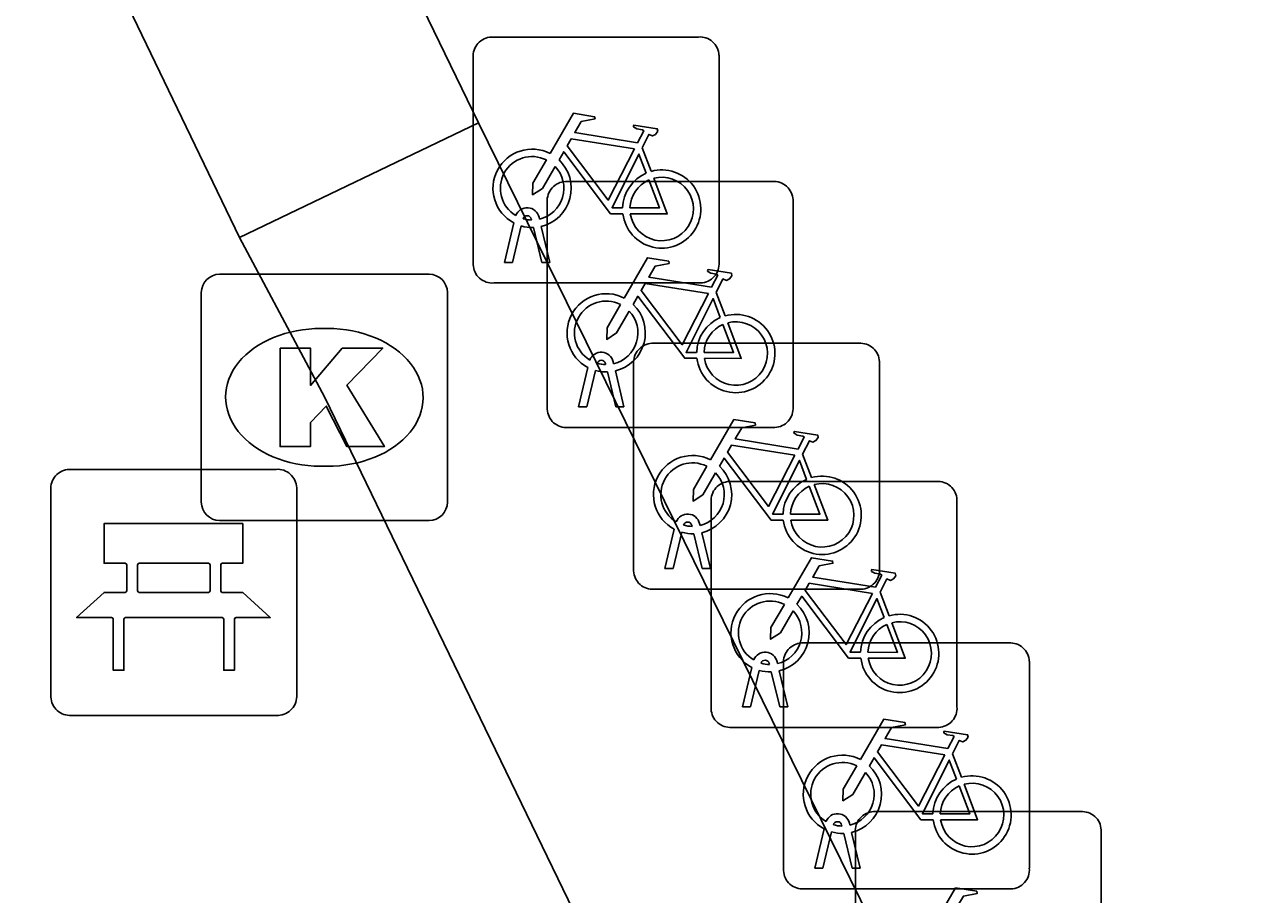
# Model space of a CAD drawing. Extents: x 160457 to 162082, y 388340 to 389736.
# Drawn here: x 161009.19 to 161014.2, y 388900.99 to 388904.53 of the extents above; entities that cross this region are included whole.
import ezdxf

# ---------------------------------------------------------------- set-up
doc = ezdxf.new("R2010")
doc.units = 0
for name, color, linetype in [('IMGEO_Bank', 7, 'Continuous'), ('IMGEO_Fietsenrek', 7, 'Continuous'), ('IMGEO_Kolk', 7, 'Continuous'), ('IMGEO_Voetpad_open', 7, 'Continuous')]:
    doc.layers.add(name, color=color, linetype=linetype)

msp = doc.modelspace()

# ---------------------------------------------------------------- linework, layer by layer
at = {"layer": 'IMGEO_Bank'}
for p, q in [((161009.3709, 388902.7195), (161010.2118, 388902.7195)), ((161010.2118, 388902.7195), (161009.3709, 388902.7195)), ((161009.2965, 388901.7949), (161009.2965, 388902.6358)), ((161009.2965, 388902.6358), (161009.2965, 388901.7949)), ((161010.2955, 388902.6451), (161010.2955, 388901.8042)), ((161010.2955, 388901.8042), (161010.2955, 388902.6451)), ((161009.6051, 388902.2264), (161009.6051, 388902.3316)), ((161009.6487, 388902.3316), (161009.6487, 388902.2264)), ((161009.937, 388902.338), (161009.655, 388902.338)), ((161009.9433, 388902.2264), (161009.9433, 388902.3316)), ((161009.9869, 388902.3316), (161009.9869, 388902.2264)), ((161009.655, 388902.22), (161009.937, 388902.22)), ((161009.9928, 388902.1177), (161009.5997, 388902.1177)), ((161010.2211, 388901.7205), (161009.3802, 388901.7205)), ((161009.3802, 388901.7205), (161010.2211, 388901.7205))]:
    msp.add_line(p, q, dxfattribs=at)
for points in [[(161009.5987, 388902.338), (161009.5126, 388902.338), (161009.5126, 388902.499), (161010.0765, 388902.499), (161010.0765, 388902.338), (161009.9933, 388902.338)], [(161009.5434, 388902.1177), (161009.401, 388902.1177), (161009.5126, 388902.22), (161009.5987, 388902.22)], [(161009.9933, 388902.22), (161010.0765, 388902.22), (161010.1881, 388902.1177), (161010.0491, 388902.1177)], [(161009.5934, 388902.1113), (161009.5934, 388901.9038), (161009.5498, 388901.9038), (161009.5498, 388902.1113)], [(161010.0427, 388902.1113), (161010.0427, 388901.9038), (161009.9991, 388901.9038), (161009.9991, 388902.1113)]]:
    msp.add_lwpolyline(points, dxfattribs=at)
for centre, radius, start, end in [((161009.3742, 388902.6416), 0.0779, 92.4484, 184.2845), ((161009.3742, 388902.6416), 0.0779, 92.4484, 184.2845), ((161010.2176, 388902.6418), 0.0779, 2.4484, 94.2845), ((161010.2176, 388902.6418), 0.0779, 2.4484, 94.2845), ((161009.5984, 388902.3313), 0.00671, 2.8957, 87.1043), ((161009.6554, 388902.3313), 0.00671, 92.8957, 177.1043), ((161009.9366, 388902.3313), 0.00671, 2.8957, 87.1043), ((161009.9936, 388902.3313), 0.00671, 92.8957, 177.1043), ((161009.5984, 388902.2267), 0.00671, 272.8957, 357.1043), ((161009.6554, 388902.2267), 0.00671, 182.8957, 267.1043), ((161009.9366, 388902.2267), 0.00671, 272.8957, 357.1043), ((161009.9936, 388902.2267), 0.00671, 182.8957, 267.1043), ((161009.5431, 388902.111), 0.00671, 2.8957, 87.1043), ((161009.6001, 388902.111), 0.00671, 92.8957, 177.1043), ((161009.9924, 388902.111), 0.00671, 2.8957, 87.1043), ((161010.0494, 388902.111), 0.00671, 92.8957, 177.1043), ((161009.3744, 388901.7982), 0.0779, 182.4484, 274.2845), ((161009.3744, 388901.7982), 0.0779, 182.4484, 274.2845), ((161010.2178, 388901.7984), 0.0779, 272.4484, 4.2845), ((161010.2178, 388901.7984), 0.0779, 272.4484, 4.2845)]:
    msp.add_arc(centre, radius, start, end, dxfattribs=at)
at = {"layer": 'IMGEO_Fietsenrek'}
for p, q in [((161011.0869, 388904.4755), (161011.9278, 388904.4755)), ((161011.9278, 388904.4755), (161011.0869, 388904.4755)), ((161011.0125, 388903.5509), (161011.0125, 388904.3918)), ((161011.0125, 388904.3918), (161011.0125, 388903.5509)), ((161012.0115, 388904.4011), (161012.0115, 388903.5602)), ((161012.0115, 388903.5602), (161012.0115, 388904.4011)), ((161011.6992, 388904.0252), (161011.7355, 388903.93)), ((161011.3879, 388903.8885), (161012.2288, 388903.8885)), ((161012.2288, 388903.8885), (161011.3879, 388903.8885)), ((161011.3135, 388902.9639), (161011.3135, 388903.8048)), ((161011.3135, 388903.8048), (161011.3135, 388902.9639)), ((161012.3125, 388903.8141), (161012.3125, 388902.9732)), ((161012.3125, 388902.9732), (161012.3125, 388903.8141)), ((161011.1395, 388903.5603), (161011.1778, 388903.7203)), ((161011.2499, 388903.7319), (161011.2489, 388903.7362)), ((161011.2806, 388903.7434), (161011.2824, 388903.7355)), ((161011.2082, 388903.7081), (161011.1729, 388903.5603)), ((161011.291, 388903.5603), (161011.2571, 388903.702)), ((161011.2894, 388903.7063), (161011.3244, 388903.5603)), ((161011.1729, 388903.5603), (161011.1395, 388903.5603)), ((161011.3244, 388903.5603), (161011.291, 388903.5603)), ((161011.9371, 388903.4765), (161011.0962, 388903.4765)), ((161011.0962, 388903.4765), (161011.9371, 388903.4765)), ((161012.0002, 388903.4382), (161012.0365, 388903.343)), ((161011.7389, 388903.2315), (161012.5798, 388903.2315)), ((161012.5798, 388903.2315), (161011.7389, 388903.2315)), ((161011.4405, 388902.9733), (161011.4788, 388903.1333)), ((161011.5092, 388903.1211), (161011.4739, 388902.9733)), ((161011.5509, 388903.1449), (161011.5499, 388903.1492)), ((161011.592, 388902.9733), (161011.5581, 388903.115)), ((161011.5816, 388903.1564), (161011.5834, 388903.1485)), ((161011.5904, 388903.1193), (161011.6254, 388902.9733)), ((161011.6645, 388902.3069), (161011.6645, 388903.1478)), ((161011.6645, 388903.1478), (161011.6645, 388902.3069)), ((161012.6635, 388903.1571), (161012.6635, 388902.3162)), ((161012.6635, 388902.3162), (161012.6635, 388903.1571)), ((161011.4739, 388902.9733), (161011.4405, 388902.9733)), ((161011.6254, 388902.9733), (161011.592, 388902.9733)), ((161012.2381, 388902.8895), (161011.3972, 388902.8895)), ((161011.3972, 388902.8895), (161012.2381, 388902.8895)), ((161012.3512, 388902.7812), (161012.3875, 388902.686)), ((161012.0539, 388902.6705), (161012.8948, 388902.6705)), ((161012.8948, 388902.6705), (161012.0539, 388902.6705)), ((161011.9795, 388901.7459), (161011.9795, 388902.5868)), ((161011.9795, 388902.5868), (161011.9795, 388901.7459)), ((161012.9785, 388902.5961), (161012.9785, 388901.7552)), ((161012.9785, 388901.7552), (161012.9785, 388902.5961)), ((161011.7915, 388902.3163), (161011.8298, 388902.4763)), ((161011.8602, 388902.4641), (161011.8249, 388902.3163)), ((161011.9019, 388902.4879), (161011.9009, 388902.4922)), ((161011.9326, 388902.4994), (161011.9344, 388902.4915)), ((161011.943, 388902.3163), (161011.9091, 388902.458)), ((161011.9414, 388902.4623), (161011.9764, 388902.3163)), ((161011.8249, 388902.3163), (161011.7915, 388902.3163)), ((161011.9764, 388902.3163), (161011.943, 388902.3163)), ((161012.5891, 388902.2325), (161011.7482, 388902.2325)), ((161011.7482, 388902.2325), (161012.5891, 388902.2325)), ((161012.6662, 388902.2202), (161012.7025, 388902.125)), ((161012.3479, 388902.0145), (161013.1888, 388902.0145)), ((161013.1888, 388902.0145), (161012.3479, 388902.0145)), ((161012.1065, 388901.7553), (161012.1448, 388901.9153)), ((161012.2169, 388901.9269), (161012.2159, 388901.9312)), ((161012.2476, 388901.9384), (161012.2494, 388901.9305)), ((161012.2735, 388901.0899), (161012.2735, 388901.9308)), ((161012.2735, 388901.9308), (161012.2735, 388901.0899)), ((161013.2725, 388901.9401), (161013.2725, 388901.0992)), ((161013.2725, 388901.0992), (161013.2725, 388901.9401)), ((161012.1752, 388901.9031), (161012.1399, 388901.7553)), ((161012.258, 388901.7553), (161012.2241, 388901.897)), ((161012.2564, 388901.9013), (161012.2914, 388901.7553)), ((161012.1399, 388901.7553), (161012.1065, 388901.7553)), ((161012.2914, 388901.7553), (161012.258, 388901.7553)), ((161012.9041, 388901.6715), (161012.0632, 388901.6715)), ((161012.0632, 388901.6715), (161012.9041, 388901.6715)), ((161012.9602, 388901.5642), (161012.9965, 388901.469)), ((161012.6399, 388901.3295), (161013.4808, 388901.3295)), ((161013.4808, 388901.3295), (161012.6399, 388901.3295)), ((161012.5109, 388901.2709), (161012.5099, 388901.2752)), ((161012.5416, 388901.2824), (161012.5434, 388901.2745)), ((161012.4005, 388901.0993), (161012.4388, 388901.2593)), ((161012.4692, 388901.2471), (161012.4339, 388901.0993)), ((161012.552, 388901.0993), (161012.5181, 388901.241)), ((161012.5504, 388901.2453), (161012.5854, 388901.0993)), ((161012.5655, 388900.4049), (161012.5655, 388901.2458)), ((161012.5655, 388901.2458), (161012.5655, 388900.4049)), ((161013.5645, 388901.2551), (161013.5645, 388900.4142)), ((161013.5645, 388900.4142), (161013.5645, 388901.2551)), ((161012.4339, 388901.0993), (161012.4005, 388901.0993)), ((161012.5854, 388901.0993), (161012.552, 388901.0993)), ((161013.1981, 388901.0155), (161012.3572, 388901.0155)), ((161012.3572, 388901.0155), (161013.1981, 388901.0155))]:
    msp.add_line(p, q, dxfattribs=at)
for points in [[(161011.3251, 388904.0022), (161011.4198, 388904.1657), (161011.506, 388904.1519), (161011.5077, 388904.1432), (161011.4516, 388904.1323), (161011.4254, 388904.087), (161011.6806, 388904.0462)], [(161011.6806, 388904.0462), (161011.7056, 388904.095), (161011.7005, 388904.099), (161011.6773, 388904.1027), (161011.6646, 388904.1102), (161011.6636, 388904.1133), (161011.6658, 388904.1179), (161011.7606, 388904.1028), (161011.7629, 388904.0925), (161011.7535, 388904.0801), (161011.7411, 388904.0737), (161011.7266, 388904.0799), (161011.6992, 388904.0252)], [(161011.6677, 388904.021), (161011.4109, 388904.062), (161011.3942, 388904.0332), (161011.5612, 388903.8129), (161011.6677, 388904.021)], [(161011.3458, 388903.9497), (161011.2942, 388903.8605), (161011.2543, 388903.8345), (161011.2555, 388903.882), (161011.31, 388903.9762)], [(161011.6208, 388903.7575), (161011.5711, 388903.7576), (161011.3804, 388904.0093), (161011.3614, 388903.9765)], [(161011.7157, 388903.923), (161011.6864, 388903.9998), (161011.577, 388903.7817), (161011.6197, 388903.7816)], [(161011.6497, 388903.7815), (161011.7696, 388903.7813), (161011.7264, 388903.8949)], [(161011.7462, 388903.9018), (161011.8012, 388903.7572), (161011.6511, 388903.7575)], [(161011.6261, 388903.4152), (161011.7208, 388903.5787), (161011.807, 388903.5649), (161011.8087, 388903.5562), (161011.7526, 388903.5453), (161011.7264, 388903.5), (161011.9816, 388903.4592)], [(161011.9816, 388903.4592), (161012.0066, 388903.508), (161012.0015, 388903.512), (161011.9783, 388903.5157), (161011.9656, 388903.5232), (161011.9646, 388903.5263), (161011.9668, 388903.5309), (161012.0616, 388903.5158), (161012.0639, 388903.5055), (161012.0545, 388903.4931), (161012.0421, 388903.4867), (161012.0276, 388903.4929), (161012.0002, 388903.4382)], [(161011.9687, 388903.434), (161011.7119, 388903.475), (161011.6952, 388903.4462), (161011.8622, 388903.2259), (161011.9687, 388903.434)], [(161011.9218, 388903.1705), (161011.8721, 388903.1706), (161011.6814, 388903.4223), (161011.6624, 388903.3895)], [(161011.6468, 388903.3627), (161011.5952, 388903.2735), (161011.5553, 388903.2475), (161011.5565, 388903.295), (161011.611, 388903.3892)], [(161012.0167, 388903.336), (161011.9874, 388903.4128), (161011.878, 388903.1947), (161011.9207, 388903.1946)], [(161012.0472, 388903.3148), (161012.1022, 388903.1702), (161011.9521, 388903.1705)], [(161011.9507, 388903.1945), (161012.0706, 388903.1943), (161012.0274, 388903.3079)], [(161011.9771, 388902.7582), (161012.0718, 388902.9217), (161012.158, 388902.9079), (161012.1597, 388902.8992), (161012.1036, 388902.8883), (161012.0774, 388902.843), (161012.3326, 388902.8022)], [(161012.3326, 388902.8022), (161012.3576, 388902.851), (161012.3525, 388902.855), (161012.3293, 388902.8587), (161012.3166, 388902.8662), (161012.3156, 388902.8693), (161012.3178, 388902.8739), (161012.4126, 388902.8588), (161012.4149, 388902.8485), (161012.4055, 388902.8361), (161012.3931, 388902.8297), (161012.3786, 388902.8359), (161012.3512, 388902.7812)], [(161012.3197, 388902.777), (161012.0629, 388902.818), (161012.0462, 388902.7892), (161012.2132, 388902.5689), (161012.3197, 388902.777)], [(161012.2728, 388902.5135), (161012.2231, 388902.5136), (161012.0324, 388902.7653), (161012.0134, 388902.7325)], [(161011.9978, 388902.7057), (161011.9462, 388902.6165), (161011.9063, 388902.5905), (161011.9075, 388902.638), (161011.962, 388902.7322)], [(161012.3677, 388902.679), (161012.3384, 388902.7558), (161012.229, 388902.5377), (161012.2717, 388902.5376)], [(161012.3017, 388902.5375), (161012.4216, 388902.5373), (161012.3784, 388902.6509)], [(161012.3982, 388902.6578), (161012.4532, 388902.5132), (161012.3031, 388902.5135)], [(161012.2921, 388902.1972), (161012.3868, 388902.3607), (161012.473, 388902.3469), (161012.4747, 388902.3382), (161012.4186, 388902.3273), (161012.3924, 388902.282), (161012.6476, 388902.2412)], [(161012.6476, 388902.2412), (161012.6726, 388902.29), (161012.6675, 388902.294), (161012.6443, 388902.2977), (161012.6316, 388902.3052), (161012.6306, 388902.3083), (161012.6328, 388902.3129), (161012.7276, 388902.2978), (161012.7299, 388902.2875), (161012.7205, 388902.2751), (161012.7081, 388902.2687), (161012.6936, 388902.2749), (161012.6662, 388902.2202)], [(161012.6347, 388902.216), (161012.3779, 388902.257), (161012.3612, 388902.2282), (161012.5282, 388902.0079), (161012.6347, 388902.216)], [(161012.3128, 388902.1447), (161012.2612, 388902.0555), (161012.2213, 388902.0295), (161012.2225, 388902.077), (161012.277, 388902.1712)], [(161012.5878, 388901.9525), (161012.5381, 388901.9526), (161012.3474, 388902.2043), (161012.3284, 388902.1715)], [(161012.6827, 388902.118), (161012.6534, 388902.1948), (161012.544, 388901.9767), (161012.5867, 388901.9766)], [(161012.6167, 388901.9765), (161012.7366, 388901.9763), (161012.6934, 388902.0899)], [(161012.7132, 388902.0968), (161012.7682, 388901.9522), (161012.6181, 388901.9525)], [(161012.5861, 388901.5412), (161012.6808, 388901.7047), (161012.767, 388901.6909), (161012.7687, 388901.6822), (161012.7126, 388901.6713), (161012.6864, 388901.626), (161012.9416, 388901.5852)], [(161012.9416, 388901.5852), (161012.9666, 388901.634), (161012.9615, 388901.638), (161012.9383, 388901.6417), (161012.9256, 388901.6492), (161012.9246, 388901.6523), (161012.9268, 388901.6569), (161013.0216, 388901.6418), (161013.0239, 388901.6315), (161013.0145, 388901.6191), (161013.0021, 388901.6127), (161012.9876, 388901.6189), (161012.9602, 388901.5642)], [(161012.9287, 388901.56), (161012.6719, 388901.601), (161012.6552, 388901.5722), (161012.8222, 388901.3519), (161012.9287, 388901.56)], [(161012.6068, 388901.4887), (161012.5552, 388901.3995), (161012.5153, 388901.3735), (161012.5165, 388901.421), (161012.571, 388901.5152)], [(161012.8818, 388901.2965), (161012.8321, 388901.2966), (161012.6414, 388901.5483), (161012.6224, 388901.5155)], [(161012.9767, 388901.462), (161012.9474, 388901.5388), (161012.838, 388901.3207), (161012.8807, 388901.3206)], [(161012.9107, 388901.3205), (161013.0306, 388901.3203), (161012.9874, 388901.4339)], [(161013.0072, 388901.4408), (161013.0622, 388901.2962), (161012.9121, 388901.2965)], [(161012.8781, 388900.8562), (161012.9728, 388901.0197), (161013.059, 388901.0059), (161013.0607, 388900.9972), (161013.0046, 388900.9863), (161012.9784, 388900.941), (161013.2336, 388900.9002)]]:
    msp.add_lwpolyline(points, dxfattribs=at)
for centre, radius, start, end in [((161011.0902, 388904.3976), 0.0779, 92.4484, 184.2845), ((161011.0902, 388904.3976), 0.0779, 92.4484, 184.2845), ((161011.9336, 388904.3978), 0.0779, 2.4484, 94.2845), ((161011.9336, 388904.3978), 0.0779, 2.4484, 94.2845), ((161011.2521, 388903.8609), 0.159, 62.6766, 242.1369), ((161011.2521, 388903.8609), 0.129, 63.3192, 238.903), ((161011.2521, 388903.8609), 0.159, 283.5766, 46.6042), ((161011.2521, 388903.8609), 0.129, 283.6043, 43.4302), ((161011.7787, 388903.7769), 0.159, 113.3408, 178.3217), ((161011.7787, 388903.7769), 0.159, 187.0065, 105.7708), ((161011.3912, 388903.8106), 0.0779, 92.4484, 184.2845), ((161011.3912, 388903.8106), 0.0779, 92.4484, 184.2845), ((161011.7787, 388903.7769), 0.129, 113.923, 177.9556), ((161011.7787, 388903.7769), 0.129, 188.6715, 104.5883), ((161012.2346, 388903.8108), 0.0779, 2.4484, 94.2845), ((161012.2346, 388903.8108), 0.0779, 2.4484, 94.2845), ((161011.2319, 388903.7323), 0.0499, 12.8025, 158.6934), ((161011.2319, 388903.7323), 0.0174, 12.8025, 163.4502), ((161011.2521, 388903.8609), 0.129, 253.415, 269.0204), ((161011.2521, 388903.8609), 0.159, 253.9967, 271.7867), ((161011.0904, 388903.5542), 0.0779, 182.4484, 274.2845), ((161011.0904, 388903.5542), 0.0779, 182.4484, 274.2845), ((161011.9338, 388903.5544), 0.0779, 272.4484, 4.2845), ((161011.9338, 388903.5544), 0.0779, 272.4484, 4.2845), ((161011.5531, 388903.2739), 0.159, 62.6766, 242.1369), ((161011.5531, 388903.2739), 0.129, 63.3192, 238.903), ((161011.5531, 388903.2739), 0.159, 283.5766, 46.6042), ((161011.5531, 388903.2739), 0.129, 283.6043, 43.4302), ((161012.0797, 388903.1899), 0.159, 113.3408, 178.3217), ((161012.0797, 388903.1899), 0.159, 187.0065, 105.7708), ((161012.0797, 388903.1899), 0.129, 188.6715, 104.5883), ((161012.0797, 388903.1899), 0.129, 113.923, 177.9556), ((161011.7422, 388903.1536), 0.0779, 92.4484, 184.2845), ((161011.7422, 388903.1536), 0.0779, 92.4484, 184.2845), ((161012.5856, 388903.1538), 0.0779, 2.4484, 94.2845), ((161012.5856, 388903.1538), 0.0779, 2.4484, 94.2845), ((161011.5329, 388903.1453), 0.0499, 12.8025, 158.6934), ((161011.5531, 388903.2739), 0.159, 253.9967, 271.7867), ((161011.5329, 388903.1453), 0.0174, 12.8025, 163.4502), ((161011.5531, 388903.2739), 0.129, 253.415, 269.0204), ((161011.3914, 388902.9672), 0.0779, 182.4484, 274.2845), ((161011.3914, 388902.9672), 0.0779, 182.4484, 274.2845), ((161012.2348, 388902.9674), 0.0779, 272.4484, 4.2845), ((161012.2348, 388902.9674), 0.0779, 272.4484, 4.2845), ((161011.9041, 388902.6169), 0.159, 62.6766, 242.1369), ((161011.9041, 388902.6169), 0.129, 63.3192, 238.903), ((161011.9041, 388902.6169), 0.159, 283.5766, 46.6042), ((161011.9041, 388902.6169), 0.129, 283.6043, 43.4302), ((161012.0572, 388902.5926), 0.0779, 92.4484, 184.2845), ((161012.0572, 388902.5926), 0.0779, 92.4484, 184.2845), ((161012.4307, 388902.5329), 0.159, 113.3408, 178.3217), ((161012.4307, 388902.5329), 0.159, 187.0065, 105.7708), ((161012.9006, 388902.5928), 0.0779, 2.4484, 94.2845), ((161012.9006, 388902.5928), 0.0779, 2.4484, 94.2845), ((161012.4307, 388902.5329), 0.129, 113.923, 177.9556), ((161012.4307, 388902.5329), 0.129, 188.6715, 104.5883), ((161011.8839, 388902.4883), 0.0499, 12.8025, 158.6934), ((161011.9041, 388902.6169), 0.159, 253.9967, 271.7867), ((161011.8839, 388902.4883), 0.0174, 12.8025, 163.4502), ((161011.9041, 388902.6169), 0.129, 253.415, 269.0204), ((161012.5858, 388902.3104), 0.0779, 272.4484, 4.2845), ((161012.5858, 388902.3104), 0.0779, 272.4484, 4.2845), ((161011.7424, 388902.3102), 0.0779, 182.4484, 274.2845), ((161011.7424, 388902.3102), 0.0779, 182.4484, 274.2845), ((161012.2191, 388902.0559), 0.159, 62.6766, 242.1369), ((161012.2191, 388902.0559), 0.129, 63.3192, 238.903), ((161012.2191, 388902.0559), 0.159, 283.5766, 46.6042), ((161012.2191, 388902.0559), 0.129, 283.6043, 43.4302), ((161012.7457, 388901.9719), 0.159, 113.3408, 178.3217), ((161012.7457, 388901.9719), 0.159, 187.0065, 105.7708), ((161012.7457, 388901.9719), 0.129, 113.923, 177.9556), ((161012.7457, 388901.9719), 0.129, 188.6715, 104.5883), ((161012.3512, 388901.9366), 0.0779, 92.4484, 184.2845), ((161012.3512, 388901.9366), 0.0779, 92.4484, 184.2845), ((161013.1946, 388901.9368), 0.0779, 2.4484, 94.2845), ((161013.1946, 388901.9368), 0.0779, 2.4484, 94.2845), ((161012.1989, 388901.9273), 0.0499, 12.8025, 158.6934), ((161012.1989, 388901.9273), 0.0174, 12.8025, 163.4502), ((161012.2191, 388902.0559), 0.129, 253.415, 269.0204), ((161012.2191, 388902.0559), 0.159, 253.9967, 271.7867), ((161012.0574, 388901.7492), 0.0779, 182.4484, 274.2845), ((161012.0574, 388901.7492), 0.0779, 182.4484, 274.2845), ((161012.9008, 388901.7494), 0.0779, 272.4484, 4.2845), ((161012.9008, 388901.7494), 0.0779, 272.4484, 4.2845), ((161012.5131, 388901.3999), 0.159, 62.6766, 242.1369), ((161012.5131, 388901.3999), 0.129, 63.3192, 238.903), ((161012.5131, 388901.3999), 0.159, 283.5766, 46.6042), ((161012.5131, 388901.3999), 0.129, 283.6043, 43.4302), ((161013.0397, 388901.3159), 0.159, 113.3408, 178.3217), ((161013.0397, 388901.3159), 0.159, 187.0065, 105.7708), ((161013.0397, 388901.3159), 0.129, 113.923, 177.9556), ((161013.0397, 388901.3159), 0.129, 188.6715, 104.5883), ((161012.4929, 388901.2713), 0.0499, 12.8025, 158.6934), ((161012.6432, 388901.2516), 0.0779, 92.4484, 184.2845), ((161012.6432, 388901.2516), 0.0779, 92.4484, 184.2845), ((161013.4866, 388901.2518), 0.0779, 2.4484, 94.2845), ((161013.4866, 388901.2518), 0.0779, 2.4484, 94.2845), ((161012.4929, 388901.2713), 0.0174, 12.8025, 163.4502), ((161012.5131, 388901.3999), 0.129, 253.415, 269.0204), ((161012.5131, 388901.3999), 0.159, 253.9967, 271.7867), ((161012.3514, 388901.0932), 0.0779, 182.4484, 274.2845), ((161012.3514, 388901.0932), 0.0779, 182.4484, 274.2845), ((161013.1948, 388901.0934), 0.0779, 272.4484, 4.2845), ((161013.1948, 388901.0934), 0.0779, 272.4484, 4.2845)]:
    msp.add_arc(centre, radius, start, end, dxfattribs=at)
at = {"layer": 'IMGEO_Kolk'}
for p, q in [((161009.9819, 388903.5125), (161010.8341, 388903.5125)), ((161009.9075, 388902.5859), (161009.9075, 388903.4381)), ((161010.9085, 388903.4381), (161010.9085, 388902.5859)), ((161010.3955, 388903.2917), (161010.4205, 388903.2917)), ((161010.4175, 388902.7323), (161010.3926, 388902.7323)), ((161010.8341, 388902.5115), (161009.9819, 388902.5115))]:
    msp.add_line(p, q, dxfattribs=at)
for points in [[(161009.9819, 388903.5125), (161010.8341, 388903.5125)], [(161009.9075, 388902.5859), (161009.9075, 388903.4381)], [(161010.9085, 388903.4381), (161010.9085, 388902.5859)], [(161010.2277, 388903.212), (161010.3512, 388903.212), (161010.3512, 388903.0608), (161010.4808, 388903.212), (161010.6454, 388903.212), (161010.4993, 388903.0611), (161010.6519, 388902.812), (161010.4996, 388902.812), (161010.4153, 388902.9762), (161010.3512, 388902.9092), (161010.3512, 388902.812), (161010.2277, 388902.812), (161010.2277, 388903.212)], [(161010.8341, 388902.5115), (161009.9819, 388902.5115)]]:
    msp.add_lwpolyline(points, dxfattribs=at)
for centre, start, end in [((161009.984, 388903.436), 91.552, 178.448), ((161009.984, 388903.436), 91.552, 178.448), ((161010.832, 388903.436), 1.552, 88.448), ((161010.832, 388903.436), 1.552, 88.448), ((161009.984, 388902.588), 181.552, 268.448), ((161009.984, 388902.588), 181.552, 268.448), ((161010.832, 388902.588), 271.552, 358.448), ((161010.832, 388902.588), 271.552, 358.448)]:
    msp.add_arc(centre, 0.0765, start, end, dxfattribs=at)
for centre, major_axis, ratio, start_param, end_param in [((161010.394, 388903.012), (-0.3872, 0.002), 0.722429, 4.712389, 7.853982), ((161010.419, 388903.012), (-0.3901, 0.002), 0.717154, 1.570796, 4.712389)]:
    msp.add_ellipse(centre, major_axis=major_axis, ratio=ratio, start_param=start_param, end_param=end_param, dxfattribs=at)
at = {"layer": 'IMGEO_Voetpad_open'}
for points in [[(161004.349, 388906.921), (161008.648, 388909.038), (161011.034, 388904.127)], [(161010.063, 388903.661), (161008.17, 388907.587), (161004.808, 388905.955)], [(161010.063, 388903.661), (161011.034, 388904.127)], [(161011.034, 388904.127), (161013.7, 388898.708), (161014.199, 388897.674)], [(161013.227, 388897.198), (161010.41, 388903.012), (161010.063, 388903.661)]]:
    msp.add_lwpolyline(points, dxfattribs=at)

doc.saveas('drawing.dxf')
